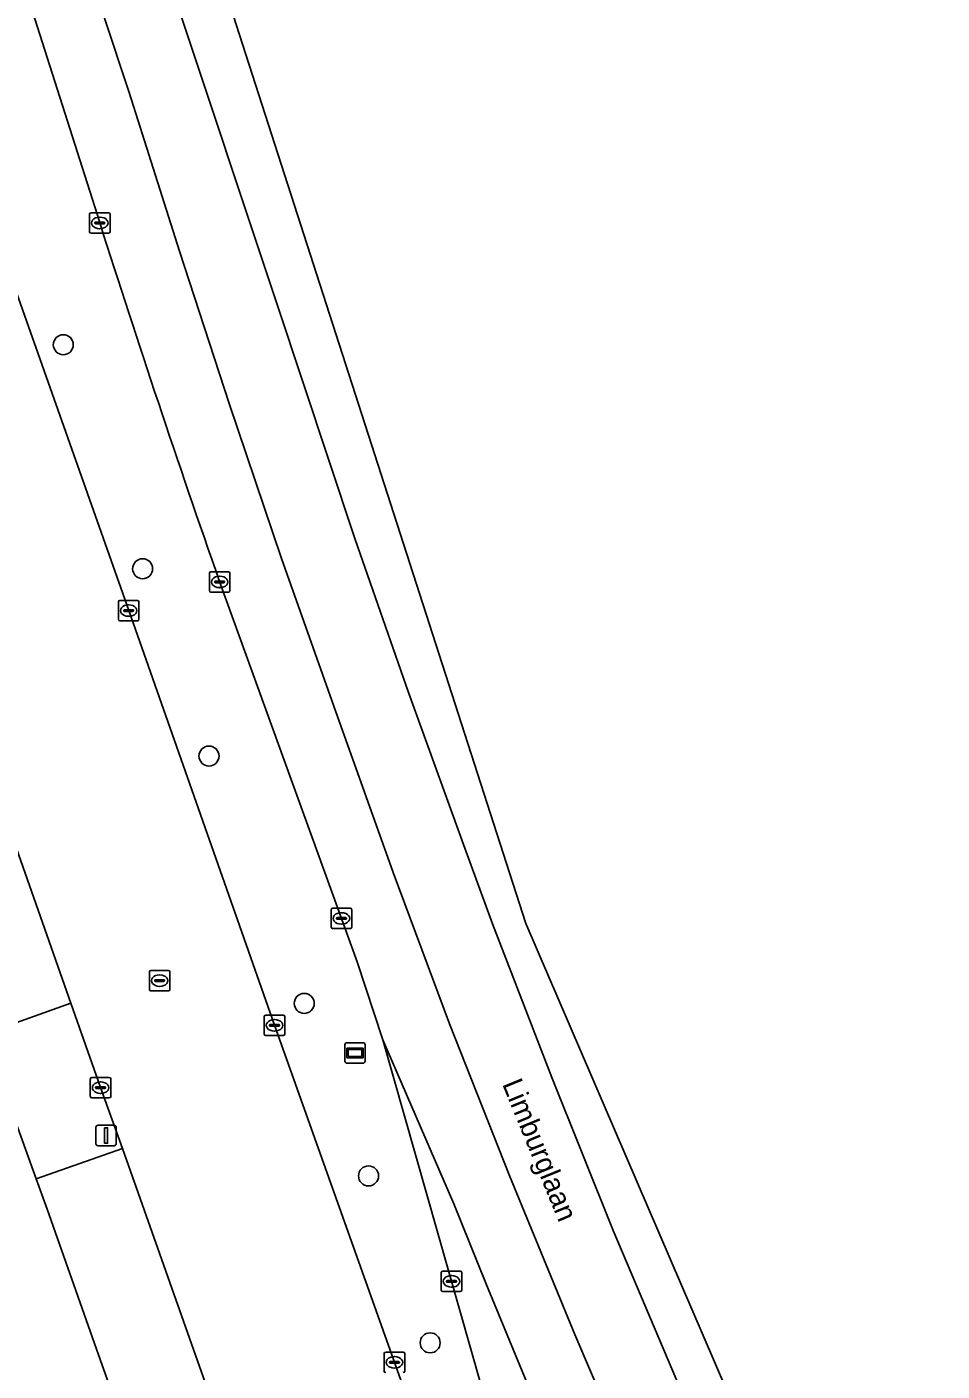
# Model space of a CAD drawing. Extents: x 157692 to 159674, y 381452 to 383291.
# Drawn here: x 159590.7 to 159635.4, y 382615.9 to 382681.5 of the extents above; entities that cross this region are included whole.
import ezdxf

# ---------------------------------------------------------------- set-up
doc = ezdxf.new("R2010")
doc.units = 0
for name, color, linetype in [('IMGEO_Berm_groen', 7, 'Continuous'), ('IMGEO_Boom', 7, 'Continuous'), ('IMGEO_Erf', 7, 'Continuous'), ('IMGEO_Informatiebord', 7, 'Continuous'), ('IMGEO_Kolk', 7, 'Continuous'), ('IMGEO_Lichtmast', 7, 'Continuous'), ('IMGEO_Openbare_ruimte_label', 7, 'Continuous'), ('IMGEO_Rijbaan_lokaal_open', 7, 'Continuous'), ('IMGEO_Rijbaan_regionaal_gesloten', 7, 'Continuous'), ('IMGEO_Rioolput', 7, 'Continuous'), ('IMGEO_Voetpad_open', 7, 'Continuous')]:
    doc.layers.add(name, color=color, linetype=linetype)

msp = doc.modelspace()

# ---------------------------------------------------------------- linework, layer by layer
at = {"layer": 'IMGEO_Berm_groen'}
for points in [[(159594.254, 382671.949), (159586.304, 382696.85), (159581.329, 382712.261), (159580.906, 382713.577), (159576.239, 382728.742), (159569.274, 382750)], [(159580.35, 382696.295), (159589.519, 382670.434), (159595.669, 382653.011), (159602.788, 382632.766), (159615.362, 382597.435), (159615.407, 382597.307), (159620.846, 382581.911), (159627.38, 382563.561), (159633.831, 382545.445), (159635.032, 382542.035)], [(159613.411, 382613.298), (159608.078, 382632.057), (159606.825, 382635.862), (159600.107, 382654.426)]]:
    msp.add_lwpolyline(points, dxfattribs=at)
msp.add_arc((160200.761, 382864.794), 636.427, 197.638615, 199.301895, dxfattribs=at)
at = {"layer": 'IMGEO_Boom'}
for centre in [(159592.478, 382665.989), (159596.351, 382655.054), (159599.59, 382645.911), (159604.24, 382633.837), (159607.379, 382625.416), (159610.388, 382617.268)]:
    msp.add_circle(centre, 0.489, dxfattribs=at)
at = {"layer": 'IMGEO_Erf'}
msp.add_lwpolyline([(159614.137, 382561.713), (159611.082, 382570.296), (159610.38, 382572.273), (159611.112, 382572.556), (159610.812, 382573.379), (159609.984, 382575.653), (159609.012, 382575.309), (159608.154, 382577.719), (159598.939, 382603.611), (159598.84, 382603.564), (159595.513, 382612.97), (159594.101, 382616.959), (159591.685, 382623.791), (159591.161, 382625.271), (159588.599, 382632.339), (159588.175, 382633.559), (159586.391, 382638.7), (159585.279, 382641.902), (159584.977, 382642.773), (159574.361, 382672.632), (159574.293, 382672.823), (159571.128, 382681.721)], dxfattribs=at)
at = {"layer": 'IMGEO_Informatiebord'}
for p, q in [((159606.224, 382631.018), (159606.224, 382631.818)), ((159606.224, 382631.818), (159606.224, 382631.018)), ((159606.324, 382631.918), (159607.114, 382631.918)), ((159607.114, 382631.918), (159606.324, 382631.918)), ((159607.214, 382631.818), (159607.214, 382631.018)), ((159607.214, 382631.018), (159607.214, 382631.818)), ((159607.114, 382630.918), (159606.324, 382630.918)), ((159606.324, 382630.918), (159607.114, 382630.918))]:
    msp.add_line(p, q, dxfattribs=at)
for points in [[(159606.325, 382631.65), (159607.113, 382631.65), (159607.113, 382631.186), (159606.325, 382631.186), (159606.325, 382631.65)], [(159606.39, 382631.585), (159606.39, 382631.251), (159607.048, 382631.251), (159607.048, 382631.585), (159606.39, 382631.585)]]:
    msp.add_lwpolyline(points, dxfattribs=at)
for centre, start, end in [((159606.324, 382631.818), 90, 180), ((159606.324, 382631.818), 90, 180), ((159607.114, 382631.818), 0, 90), ((159607.114, 382631.818), 360, 90), ((159606.324, 382631.018), 180, 270), ((159606.324, 382631.018), 180, 270), ((159607.114, 382631.018), 270, 0), ((159607.114, 382631.018), 270, 0)]:
    msp.add_arc(centre, 0.1, start, end, dxfattribs=at)
at = {"layer": 'IMGEO_Kolk'}
for p, q in [((159593.758, 382671.508), (159593.758, 382672.36)), ((159593.833, 382672.434), (159594.685, 382672.434)), ((159594.017, 382671.928), (159594.017, 382671.94)), ((159594.455, 382671.891), (159594.057, 382671.891)), ((159594.06, 382671.977), (159594.458, 382671.977)), ((159594.246, 382672.214), (159594.271, 382672.214)), ((159594.501, 382671.94), (159594.501, 382671.928)), ((159594.759, 382672.36), (159594.759, 382671.508)), ((159594.685, 382671.434), (159593.833, 382671.434)), ((159594.269, 382671.654), (159594.244, 382671.654)), ((159599.612, 382653.984), (159599.612, 382654.836)), ((159599.687, 382654.91), (159600.539, 382654.91)), ((159600.613, 382654.836), (159600.613, 382653.984)), ((159599.871, 382654.404), (159599.871, 382654.416)), ((159600.309, 382654.367), (159599.911, 382654.367)), ((159599.914, 382654.453), (159600.312, 382654.453)), ((159600.123, 382654.13), (159600.098, 382654.13)), ((159600.1, 382654.69), (159600.125, 382654.69)), ((159600.355, 382654.416), (159600.355, 382654.404)), ((159595.244, 382653.511), (159596.096, 382653.511)), ((159600.539, 382653.91), (159599.687, 382653.91)), ((159595.169, 382652.585), (159595.169, 382653.437)), ((159595.428, 382653.005), (159595.428, 382653.017)), ((159595.866, 382652.968), (159595.468, 382652.968)), ((159595.471, 382653.054), (159595.869, 382653.054)), ((159595.657, 382653.291), (159595.682, 382653.291)), ((159595.912, 382653.017), (159595.912, 382653.005)), ((159596.17, 382653.437), (159596.17, 382652.585)), ((159596.096, 382652.511), (159595.244, 382652.511)), ((159595.68, 382652.731), (159595.655, 382652.731)), ((159605.556, 382637.559), (159605.556, 382638.411)), ((159605.631, 382638.485), (159606.483, 382638.485)), ((159606.557, 382638.411), (159606.557, 382637.559)), ((159605.815, 382637.979), (159605.815, 382637.991)), ((159606.253, 382637.942), (159605.855, 382637.942)), ((159605.858, 382638.028), (159606.256, 382638.028)), ((159606.067, 382637.705), (159606.042, 382637.705)), ((159606.044, 382638.265), (159606.069, 382638.265)), ((159606.299, 382637.991), (159606.299, 382637.979)), ((159606.483, 382637.485), (159605.631, 382637.485)), ((159602.289, 382632.34), (159602.289, 382633.192)), ((159602.364, 382633.266), (159603.216, 382633.266)), ((159603.29, 382633.192), (159603.29, 382632.34)), ((159602.548, 382632.76), (159602.548, 382632.772)), ((159602.986, 382632.723), (159602.588, 382632.723)), ((159602.591, 382632.809), (159602.989, 382632.809)), ((159602.8, 382632.486), (159602.775, 382632.486)), ((159602.777, 382633.046), (159602.802, 382633.046)), ((159603.032, 382632.772), (159603.032, 382632.76)), ((159603.216, 382632.266), (159602.364, 382632.266)), ((159593.797, 382629.298), (159593.797, 382630.15)), ((159593.872, 382630.224), (159594.724, 382630.224)), ((159594.285, 382630.004), (159594.31, 382630.004)), ((159594.798, 382630.15), (159594.798, 382629.298)), ((159594.724, 382629.224), (159593.872, 382629.224)), ((159594.056, 382629.718), (159594.056, 382629.73)), ((159594.494, 382629.681), (159594.096, 382629.681)), ((159594.099, 382629.767), (159594.497, 382629.767)), ((159594.308, 382629.444), (159594.283, 382629.444)), ((159594.54, 382629.73), (159594.54, 382629.718)), ((159610.928, 382619.842), (159610.928, 382620.694)), ((159611.003, 382620.768), (159611.855, 382620.768)), ((159611.929, 382620.694), (159611.929, 382619.842)), ((159611.187, 382620.262), (159611.187, 382620.274)), ((159611.625, 382620.225), (159611.227, 382620.225)), ((159611.23, 382620.311), (159611.628, 382620.311)), ((159611.416, 382620.548), (159611.441, 382620.548)), ((159611.671, 382620.274), (159611.671, 382620.262)), ((159611.855, 382619.768), (159611.003, 382619.768)), ((159611.439, 382619.988), (159611.414, 382619.988)), ((159608.143, 382615.887), (159608.143, 382616.739)), ((159608.218, 382616.813), (159609.07, 382616.813)), ((159609.144, 382616.739), (159609.144, 382615.887)), ((159608.402, 382616.307), (159608.402, 382616.319)), ((159608.84, 382616.27), (159608.442, 382616.27)), ((159608.445, 382616.356), (159608.843, 382616.356)), ((159608.631, 382616.593), (159608.656, 382616.593)), ((159608.886, 382616.319), (159608.886, 382616.307)), ((159608.654, 382616.033), (159608.629, 382616.033))]:
    msp.add_line(p, q, dxfattribs=at)
for points in [[(159593.758, 382671.508), (159593.758, 382672.36)], [(159593.833, 382672.434), (159594.685, 382672.434)], [(159594.759, 382672.36), (159594.759, 382671.508)], [(159594.685, 382671.434), (159593.833, 382671.434)], [(159599.612, 382653.984), (159599.612, 382654.836)], [(159599.687, 382654.91), (159600.539, 382654.91)], [(159600.613, 382654.836), (159600.613, 382653.984)], [(159595.244, 382653.511), (159596.096, 382653.511)], [(159600.539, 382653.91), (159599.687, 382653.91)], [(159595.169, 382652.585), (159595.169, 382653.437)], [(159596.17, 382653.437), (159596.17, 382652.585)], [(159596.096, 382652.511), (159595.244, 382652.511)], [(159605.556, 382637.559), (159605.556, 382638.411)], [(159605.631, 382638.485), (159606.483, 382638.485)], [(159606.557, 382638.411), (159606.557, 382637.559)], [(159606.483, 382637.485), (159605.631, 382637.485)], [(159602.289, 382632.34), (159602.289, 382633.192)], [(159602.364, 382633.266), (159603.216, 382633.266)], [(159603.29, 382633.192), (159603.29, 382632.34)], [(159603.216, 382632.266), (159602.364, 382632.266)], [(159593.797, 382629.298), (159593.797, 382630.15)], [(159593.872, 382630.224), (159594.724, 382630.224)], [(159594.798, 382630.15), (159594.798, 382629.298)], [(159594.724, 382629.224), (159593.872, 382629.224)], [(159610.928, 382619.842), (159610.928, 382620.694)], [(159611.003, 382620.768), (159611.855, 382620.768)], [(159611.929, 382620.694), (159611.929, 382619.842)], [(159611.855, 382619.768), (159611.003, 382619.768)], [(159608.143, 382615.887), (159608.143, 382616.739)], [(159608.218, 382616.813), (159609.07, 382616.813)], [(159609.144, 382616.739), (159609.144, 382615.887)]]:
    msp.add_lwpolyline(points, dxfattribs=at)
for centre, radius, start, end in [((159593.835, 382672.358), 0.0765, 91.55205, 178.44795), ((159593.835, 382672.358), 0.0765, 91.55205, 178.44795), ((159594.057, 382671.937), 0.0403, 85.87752, 175.75265), ((159594.054, 382671.927), 0.0366, 178.93798, 274.71019), ((159594.458, 382671.934), 0.043, 264.86636, 352.45326), ((159594.462, 382671.939), 0.0386, 1.73085, 96.63898), ((159594.683, 382672.358), 0.0765, 1.55205, 88.44795), ((159594.683, 382672.358), 0.0765, 1.55205, 88.44795), ((159593.835, 382671.51), 0.0765, 181.55205, 268.44795), ((159593.835, 382671.51), 0.0765, 181.55205, 268.44795), ((159594.683, 382671.51), 0.0765, 271.55205, 358.44795), ((159594.683, 382671.51), 0.0765, 271.55205, 358.44795), ((159599.689, 382654.834), 0.0765, 91.55205, 178.44795), ((159599.689, 382654.834), 0.0765, 91.55205, 178.44795), ((159600.537, 382654.834), 0.0765, 1.55205, 88.44795), ((159600.537, 382654.834), 0.0765, 1.55205, 88.44795), ((159599.911, 382654.413), 0.0403, 85.87752, 175.75265), ((159599.908, 382654.403), 0.0366, 178.93798, 274.71019), ((159600.312, 382654.41), 0.043, 264.86636, 352.45326), ((159600.316, 382654.415), 0.0386, 1.73085, 96.63898), ((159595.246, 382653.435), 0.0765, 91.55205, 178.44795), ((159595.246, 382653.435), 0.0765, 91.55205, 178.44795), ((159596.094, 382653.435), 0.0765, 1.55205, 88.44795), ((159596.094, 382653.435), 0.0765, 1.55205, 88.44795), ((159599.689, 382653.986), 0.0765, 181.55205, 268.44795), ((159599.689, 382653.986), 0.0765, 181.55205, 268.44795), ((159600.537, 382653.986), 0.0765, 271.55205, 358.44795), ((159600.537, 382653.986), 0.0765, 271.55205, 358.44795), ((159595.468, 382653.014), 0.0403, 85.87752, 175.75265), ((159595.465, 382653.004), 0.0366, 178.93798, 274.71019), ((159595.869, 382653.011), 0.043, 264.86636, 352.45326), ((159595.873, 382653.016), 0.0386, 1.73085, 96.63898), ((159595.246, 382652.587), 0.0765, 181.55205, 268.44795), ((159595.246, 382652.587), 0.0765, 181.55205, 268.44795), ((159596.094, 382652.587), 0.0765, 271.55205, 358.44795), ((159596.094, 382652.587), 0.0765, 271.55205, 358.44795), ((159605.633, 382638.409), 0.0765, 91.55205, 178.44795), ((159605.633, 382638.409), 0.0765, 91.55205, 178.44795), ((159606.481, 382638.409), 0.0765, 1.55205, 88.44795), ((159606.481, 382638.409), 0.0765, 1.55205, 88.44795), ((159605.855, 382637.988), 0.0403, 85.87752, 175.75265), ((159605.852, 382637.978), 0.0366, 178.93798, 274.71019), ((159606.256, 382637.985), 0.043, 264.86636, 352.45326), ((159606.26, 382637.99), 0.0386, 1.73085, 96.63898), ((159605.633, 382637.561), 0.0765, 181.55205, 268.44795), ((159605.633, 382637.561), 0.0765, 181.55205, 268.44795), ((159606.481, 382637.561), 0.0765, 271.55205, 358.44795), ((159606.481, 382637.561), 0.0765, 271.55205, 358.44795), ((159602.366, 382633.19), 0.0765, 91.55205, 178.44795), ((159602.366, 382633.19), 0.0765, 91.55205, 178.44795), ((159603.214, 382633.19), 0.0765, 1.55205, 88.44795), ((159603.214, 382633.19), 0.0765, 1.55205, 88.44795), ((159602.588, 382632.769), 0.0403, 85.87752, 175.75265), ((159602.585, 382632.759), 0.0366, 178.93798, 274.71019), ((159602.989, 382632.766), 0.043, 264.86636, 352.45326), ((159602.993, 382632.771), 0.0386, 1.73085, 96.63898), ((159602.366, 382632.342), 0.0765, 181.55205, 268.44795), ((159602.366, 382632.342), 0.0765, 181.55205, 268.44795), ((159603.214, 382632.342), 0.0765, 271.55205, 358.44795), ((159603.214, 382632.342), 0.0765, 271.55205, 358.44795), ((159593.874, 382630.148), 0.0765, 91.55205, 178.44795), ((159593.874, 382630.148), 0.0765, 91.55205, 178.44795), ((159594.722, 382630.148), 0.0765, 1.55205, 88.44795), ((159594.722, 382630.148), 0.0765, 1.55205, 88.44795), ((159593.874, 382629.3), 0.0765, 181.55205, 268.44795), ((159593.874, 382629.3), 0.0765, 181.55205, 268.44795), ((159594.096, 382629.727), 0.0403, 85.87752, 175.75265), ((159594.093, 382629.717), 0.0366, 178.93798, 274.71019), ((159594.497, 382629.724), 0.043, 264.86636, 352.45326), ((159594.501, 382629.729), 0.0386, 1.73085, 96.63898), ((159594.722, 382629.3), 0.0765, 271.55205, 358.44795), ((159594.722, 382629.3), 0.0765, 271.55205, 358.44795), ((159611.005, 382620.692), 0.0765, 91.55205, 178.44795), ((159611.005, 382620.692), 0.0765, 91.55205, 178.44795), ((159611.853, 382620.692), 0.0765, 1.55205, 88.44795), ((159611.853, 382620.692), 0.0765, 1.55205, 88.44795), ((159611.227, 382620.271), 0.0403, 85.87752, 175.75265), ((159611.224, 382620.261), 0.0366, 178.93798, 274.71019), ((159611.628, 382620.268), 0.043, 264.86636, 352.45326), ((159611.632, 382620.273), 0.0386, 1.73085, 96.63898), ((159611.005, 382619.844), 0.0765, 181.55205, 268.44795), ((159611.005, 382619.844), 0.0765, 181.55205, 268.44795), ((159611.853, 382619.844), 0.0765, 271.55205, 358.44795), ((159611.853, 382619.844), 0.0765, 271.55205, 358.44795), ((159608.22, 382616.737), 0.0765, 91.55205, 178.44795), ((159608.22, 382616.737), 0.0765, 91.55205, 178.44795), ((159609.068, 382616.737), 0.0765, 1.55205, 88.44795), ((159609.068, 382616.737), 0.0765, 1.55205, 88.44795), ((159608.442, 382616.316), 0.0403, 85.87752, 175.75265), ((159608.439, 382616.306), 0.0366, 178.93798, 274.71019), ((159608.843, 382616.313), 0.043, 264.86636, 352.45326), ((159608.847, 382616.318), 0.0386, 1.73085, 96.63898), ((159608.22, 382615.889), 0.0765, 181.55205, 268.44795), ((159608.22, 382615.889), 0.0765, 181.55205, 268.44795), ((159609.068, 382615.889), 0.0765, 271.55205, 358.44795), ((159609.068, 382615.889), 0.0765, 271.55205, 358.44795)]:
    msp.add_arc(centre, radius, start, end, dxfattribs=at)
for centre, major_axis, ratio, start_param, end_param in [((159594.245, 382671.934), (-0.387, 0.002), 0.722429, 4.712389, 7.853982), ((159594.27, 382671.934), (-0.39, 0.002), 0.717154, 1.570796, 4.712389), ((159600.099, 382654.41), (-0.387, 0.002), 0.722429, 4.712389, 7.853982), ((159600.124, 382654.41), (-0.39, 0.002), 0.717154, 1.570796, 4.712389), ((159595.656, 382653.011), (-0.387, 0.002), 0.722429, 4.712389, 7.853982), ((159595.681, 382653.011), (-0.39, 0.002), 0.717154, 1.570796, 4.712389), ((159606.043, 382637.985), (-0.387, 0.002), 0.722429, 4.712389, 7.853982), ((159606.068, 382637.985), (-0.39, 0.002), 0.717154, 1.570796, 4.712389), ((159602.776, 382632.766), (-0.387, 0.002), 0.722429, 4.712389, 7.853982), ((159602.801, 382632.766), (-0.39, 0.002), 0.717154, 1.570796, 4.712389), ((159594.284, 382629.724), (-0.387, 0.002), 0.722429, 4.712389, 7.853982), ((159594.309, 382629.724), (-0.39, 0.002), 0.717154, 1.570796, 4.712389), ((159611.415, 382620.268), (-0.387, 0.002), 0.722429, 4.712389, 7.853982), ((159611.44, 382620.268), (-0.39, 0.002), 0.717154, 1.570796, 4.712389), ((159608.63, 382616.313), (-0.387, 0.002), 0.722429, 4.712389, 7.853982), ((159608.655, 382616.313), (-0.39, 0.002), 0.717154, 1.570796, 4.712389)]:
    msp.add_ellipse(centre, major_axis=major_axis, ratio=ratio, start_param=start_param, end_param=end_param, dxfattribs=at)
at = {"layer": 'IMGEO_Lichtmast'}
for p, q in [((159594.172, 382627.888), (159594.962, 382627.888)), ((159594.962, 382627.888), (159594.172, 382627.888)), ((159594.072, 382626.988), (159594.072, 382627.788)), ((159594.072, 382627.788), (159594.072, 382626.988)), ((159595.062, 382627.788), (159595.062, 382626.988)), ((159595.062, 382626.988), (159595.062, 382627.788)), ((159594.962, 382626.888), (159594.172, 382626.888)), ((159594.172, 382626.888), (159594.962, 382626.888))]:
    msp.add_line(p, q, dxfattribs=at)
msp.add_lwpolyline([(159594.492, 382627.763), (159594.642, 382627.763), (159594.642, 382627.013), (159594.492, 382627.013), (159594.492, 382627.763)], dxfattribs=at)
for centre, start, end in [((159594.172, 382627.788), 90, 180), ((159594.172, 382627.788), 90, 180), ((159594.962, 382627.788), 0, 90), ((159594.962, 382627.788), 360, 90), ((159594.172, 382626.988), 180, 270), ((159594.172, 382626.988), 180, 270), ((159594.962, 382626.988), 270, 0), ((159594.962, 382626.988), 270, 0)]:
    msp.add_arc(centre, 0.1, start, end, dxfattribs=at)
at = {"layer": 'IMGEO_Rijbaan_lokaal_open'}
for points in [[(159633.831, 382545.445), (159627.38, 382563.561), (159620.846, 382581.911), (159615.407, 382597.307), (159615.362, 382597.435), (159602.788, 382632.766), (159595.669, 382653.011), (159589.519, 382670.434), (159580.35, 382696.295)], [(159571.728, 382693.595), (159578.568, 382674.291), (159581.003, 382667.435), (159589.217, 382644.138), (159592.848, 382633.84), (159594.299, 382629.724), (159595.36, 382626.759), (159599.701, 382614.508), (159600.168, 382613.292), (159606.298, 382595.846), (159611.943, 382580.134), (159612.282, 382579.179), (159613.95, 382574.48), (159614.623, 382572.568), (159614.961, 382571.614), (159617.98, 382563.091), (159618.683, 382561.021), (159626.568, 382538.847)]]:
    msp.add_lwpolyline(points, dxfattribs=at)
at = {"layer": 'IMGEO_Rijbaan_regionaal_gesloten'}
for points in [[(159669.759, 382530.382), (159640.088, 382579.566), (159624.264, 382616.336), (159615.056, 382637.733), (159520.329, 382931.656)], [(159584.38, 382713.251), (159581.329, 382712.261), (159586.304, 382696.85), (159594.254, 382671.949)], [(159649.606, 382552.852), (159645.849, 382559.657), (159641.898, 382566.814), (159637.991, 382573.892), (159634.083, 382581.589), (159630.716, 382588.22), (159626.954, 382595.892), (159623.785, 382603.004), (159620.51, 382610.511), (159617.447, 382617.675), (159614.281, 382625.381), (159611.339, 382632.837), (159608.576, 382640.231), (159605.865, 382647.849), (159603.123, 382655.556), (159600.578, 382663.127), (159598.148, 382670.549), (159595.693, 382678.296), (159591.969, 382689.543)], [(159591.969, 382689.543), (159595.693, 382678.296), (159598.148, 382670.549), (159600.578, 382663.127), (159603.123, 382655.556), (159605.865, 382647.849), (159608.576, 382640.231), (159611.339, 382632.837), (159614.281, 382625.381), (159617.447, 382617.675), (159620.51, 382610.511), (159623.785, 382603.004), (159626.954, 382595.892), (159630.716, 382588.22), (159634.083, 382581.589), (159637.991, 382573.892), (159641.898, 382566.814), (159645.849, 382559.657), (159649.606, 382552.852)], [(159654.825, 382551.315), (159650.802, 382558.327), (159646.972, 382565.293), (159643.143, 382572.258), (159639.468, 382579.307), (159635.792, 382586.355), (159632.369, 382593.466), (159628.898, 382600.676), (159625.525, 382608.084), (159622.455, 382615.349), (159619.323, 382622.758), (159616.322, 382630.221), (159613.424, 382637.724), (159612.083, 382641.419), (159609.329, 382649.007), (159606.716, 382656.538), (159602.921, 382667.945), (159597.869, 382683.125)], [(159597.869, 382683.125), (159602.921, 382667.945), (159606.716, 382656.538), (159609.329, 382649.007), (159612.083, 382641.419), (159613.424, 382637.724), (159616.322, 382630.221), (159619.323, 382622.758), (159622.455, 382615.349), (159625.525, 382608.084), (159628.898, 382600.676), (159632.369, 382593.466), (159635.792, 382586.355), (159639.468, 382579.307), (159643.143, 382572.258), (159646.972, 382565.293), (159650.802, 382558.327), (159654.825, 382551.315), (159658.807, 382544.374), (159662.901, 382537.5), (159667.912, 382529.278), (159669.759, 382530.382)], [(159600.107, 382654.426), (159606.825, 382635.862), (159608.078, 382632.057), (159611.542, 382624.054), (159613.098, 382620.178), (159616.228, 382612.617), (159619.415, 382605.254), (159622.809, 382597.7), (159626.331, 382590.351), (159630.014, 382583.081), (159633.697, 382575.811), (159637.395, 382568.85), (159641.363, 382561.486), (159645.079, 382554.692)], [(159608.078, 382632.057), (159613.411, 382613.298)], [(159645.769, 382547.209), (159649.911, 382540.061), (159659.458, 382524.223), (159662.032, 382525.762), (159657.276, 382533.744), (159652.995, 382540.928), (159649.051, 382547.721), (159645.079, 382554.692), (159641.363, 382561.486), (159637.395, 382568.85), (159633.697, 382575.811), (159630.014, 382583.081), (159626.331, 382590.351), (159622.809, 382597.7), (159619.415, 382605.254), (159616.228, 382612.617), (159613.098, 382620.178), (159611.542, 382624.054), (159608.078, 382632.057)]]:
    msp.add_lwpolyline(points, dxfattribs=at)
msp.add_arc((160200.761, 382864.794), 636.427, 197.638615, 199.301895, dxfattribs=at)
at = {"layer": 'IMGEO_Rioolput'}
for p, q in [((159596.681, 382634.523), (159596.681, 382635.375)), ((159596.756, 382635.449), (159597.608, 382635.449)), ((159597.169, 382635.229), (159597.194, 382635.229)), ((159597.682, 382635.375), (159597.682, 382634.523)), ((159597.608, 382634.449), (159596.756, 382634.449)), ((159596.94, 382634.943), (159596.94, 382634.955)), ((159597.378, 382634.906), (159596.98, 382634.906)), ((159596.983, 382634.992), (159597.381, 382634.992)), ((159597.192, 382634.669), (159597.167, 382634.669)), ((159597.424, 382634.955), (159597.424, 382634.943))]:
    msp.add_line(p, q, dxfattribs=at)
for points in [[(159596.681, 382634.523), (159596.681, 382635.375)], [(159596.756, 382635.449), (159597.608, 382635.449)], [(159597.682, 382635.375), (159597.682, 382634.523)], [(159597.608, 382634.449), (159596.756, 382634.449)]]:
    msp.add_lwpolyline(points, dxfattribs=at)
for centre, radius, start, end in [((159596.758, 382635.373), 0.0765, 91.55205, 178.44795), ((159596.758, 382635.373), 0.0765, 91.55205, 178.44795), ((159597.606, 382635.373), 0.0765, 1.55205, 88.44795), ((159597.606, 382635.373), 0.0765, 1.55205, 88.44795), ((159596.758, 382634.525), 0.0765, 181.55205, 268.44795), ((159596.758, 382634.525), 0.0765, 181.55205, 268.44795), ((159596.98, 382634.952), 0.0403, 85.87752, 175.75265), ((159596.977, 382634.942), 0.0366, 178.93798, 274.71019), ((159597.381, 382634.949), 0.043, 264.86636, 352.45326), ((159597.385, 382634.954), 0.0386, 1.73085, 96.63898), ((159597.606, 382634.525), 0.0765, 271.55205, 358.44795), ((159597.606, 382634.525), 0.0765, 271.55205, 358.44795)]:
    msp.add_arc(centre, radius, start, end, dxfattribs=at)
for centre, major_axis, ratio, start_param, end_param in [((159597.168, 382634.949), (-0.387, 0.002), 0.722429, 4.712389, 7.853982), ((159597.193, 382634.949), (-0.39, 0.002), 0.717154, 1.570796, 4.712389)]:
    msp.add_ellipse(centre, major_axis=major_axis, ratio=ratio, start_param=start_param, end_param=end_param, dxfattribs=at)
at = {"layer": 'IMGEO_Voetpad_open'}
for points in [[(159592.848, 382633.84), (159589.217, 382644.138), (159584.977, 382642.773), (159585.279, 382641.902), (159586.391, 382638.7), (159588.175, 382633.559), (159588.599, 382632.339)], [(159595.36, 382626.759), (159594.299, 382629.724), (159592.848, 382633.84), (159588.599, 382632.339), (159591.161, 382625.271)], [(159599.701, 382614.508), (159595.36, 382626.759), (159591.161, 382625.271), (159591.685, 382623.791), (159594.101, 382616.959), (159595.513, 382612.97)]]:
    msp.add_lwpolyline(points, close=True, dxfattribs=at)

# ---------------------------------------------------------------- texts
at = {"layer": 'IMGEO_Openbare_ruimte_label'}
msp.add_text('Limburglaan', height=1, rotation=292.33339, dxfattribs=at).set_placement((159613.892, 382629.905))

doc.saveas('drawing.dxf')
